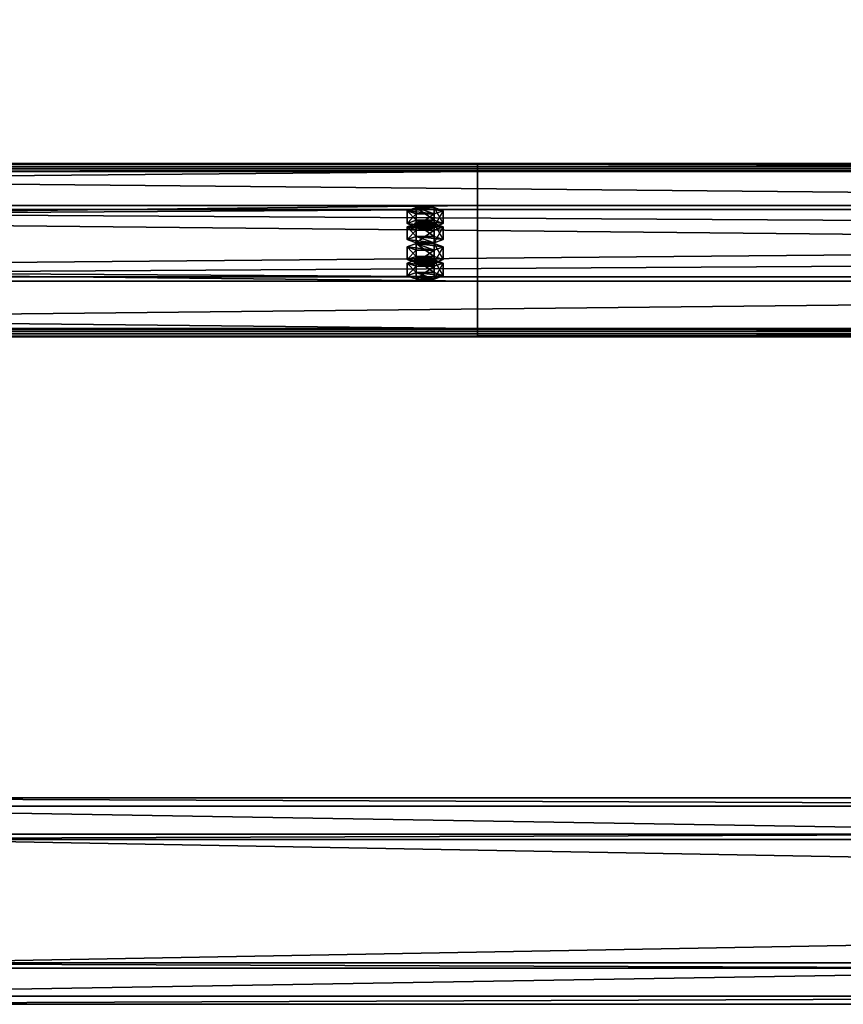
# Model space of a CAD drawing. Header units: millimetres. Extents: x -333 to 67333, y -930 to 39730.
# Tile 893 of 1056: x 5837 to 6310, y 34165 to 34731. Entities that reach past the tile are written whole.
import ezdxf

# ---------------------------------------------------------------- set-up
doc = ezdxf.new("R2010")
doc.units = ezdxf.units.MM
for name, color, linetype in [('13', 7, 'Continuous'), ('5', 7, 'Continuous'), ('8', 7, 'Continuous'), ('95', 7, 'Continuous')]:
    doc.layers.add(name, color=color, linetype=linetype)

msp = doc.modelspace()

# ---------------------------------------------------------------- meshes
at = {"layer": '13', "color": 30}
mesh = msp.add_polyface(dxfattribs=at)
corners = [(-330.01, 34551.68, 4335.28), (-330.01, 34624.07, 4319.89), (6099.99, 34624.07, 4319.89), (6099.99, 34551.68, 4335.28), (-330.01, 34582.9, 4126.22), (6099.99, 34582.9, 4126.22), (-330.01, 34643.55, 4113.33), (6099.99, 34643.55, 4113.33), (-330.01, 34646.25, 4126.05), (6099.99, 34646.25, 4126.05), (-330.01, 34648.2, 4125.63), (6099.99, 34648.2, 4125.63), (-330.01, 34645.09, 4110.96), (6099.99, 34645.09, 4110.96), (-330.01, 34580.53, 4124.68), (6099.99, 34580.53, 4124.68), (-330.01, 34621.69, 4318.35), (6099.99, 34621.69, 4318.35), (-330.01, 34553.22, 4332.91), (6099.99, 34553.22, 4332.91), (-330.01, 34550.52, 4320.19), (6099.99, 34550.52, 4320.19), (-330.01, 34548.56, 4320.61), (6099.99, 34548.56, 4320.61)]
mesh.append_faces([[corners[k] for k in face] for face in [(0, 2, 3, 3), (1, 5, 2, 2), (4, 7, 5, 5), (6, 9, 7, 7), (8, 11, 9, 9), (10, 13, 11, 11), (12, 15, 13, 13), (14, 17, 15, 15), (16, 19, 17, 17), (18, 21, 19, 19), (20, 23, 21, 21), (22, 3, 23, 23), (8, 12, 10, 10), (20, 0, 22, 22), (11, 7, 9, 9), (3, 21, 23, 23)]], dxfattribs={"vtx0": -1, "color": 30})
mesh.append_faces([[corners[k] for k in face] for face in [(12, 6, 14, 14), (14, 1, 16, 16), (16, 0, 18, 18), (18, 0, 20, 20), (2, 19, 3, 3), (19, 2, 17, 17), (17, 2, 15, 15), (15, 5, 13, 13), (21, 3, 19, 19)]], dxfattribs={"vtx0": -1, "vtx1": -1, "color": 30})
mesh.append_faces([[corners[k] for k in face] for face in [(12, 8, 6, 6), (14, 6, 4, 4), (14, 4, 1, 1), (16, 1, 0, 0), (7, 11, 13, 13), (15, 2, 5, 5), (13, 5, 7, 7)]], dxfattribs={"vtx0": -1, "vtx2": -1, "vtx3": -1, "color": 30})
mesh.append_faces([[corners[k] for k in face] for face in [(0, 1, 2, 2), (1, 4, 5, 5), (4, 6, 7, 7), (6, 8, 9, 9), (8, 10, 11, 11), (10, 12, 13, 13), (12, 14, 15, 15), (14, 16, 17, 17), (16, 18, 19, 19), (18, 20, 21, 21), (20, 22, 23, 23), (22, 0, 3, 3)]], dxfattribs={"vtx2": -1, "vtx3": -1, "color": 30})
mesh = msp.add_polyface(dxfattribs=at)
corners = [(4899.99, 34551.68, 4335.28), (4899.99, 34624.07, 4319.89), (11699.99, 34624.07, 4319.89), (11699.99, 34551.68, 4335.28), (4899.99, 34582.9, 4126.22), (11699.99, 34582.9, 4126.22), (4899.99, 34643.55, 4113.33), (11699.99, 34643.55, 4113.33), (4899.99, 34646.25, 4126.05), (11699.99, 34646.25, 4126.05), (4899.99, 34648.2, 4125.63), (11699.99, 34648.2, 4125.63), (4899.99, 34645.09, 4110.96), (11699.99, 34645.09, 4110.96), (4899.99, 34580.53, 4124.68), (11699.99, 34580.53, 4124.68), (4899.99, 34621.69, 4318.35), (11699.99, 34621.69, 4318.35), (4899.99, 34553.22, 4332.91), (11699.99, 34553.22, 4332.91), (4899.99, 34550.52, 4320.19), (11699.99, 34550.52, 4320.19), (4899.99, 34548.56, 4320.61), (11699.99, 34548.56, 4320.61)]
mesh.append_faces([[corners[k] for k in face] for face in [(0, 2, 3, 3), (1, 5, 2, 2), (4, 7, 5, 5), (6, 9, 7, 7), (8, 11, 9, 9), (10, 13, 11, 11), (12, 15, 13, 13), (14, 17, 15, 15), (16, 19, 17, 17), (18, 21, 19, 19), (20, 23, 21, 21), (22, 3, 23, 23), (8, 12, 10, 10), (20, 0, 22, 22), (11, 7, 9, 9), (3, 21, 23, 23)]], dxfattribs={"vtx0": -1, "color": 30})
mesh.append_faces([[corners[k] for k in face] for face in [(12, 6, 14, 14), (14, 1, 16, 16), (16, 0, 18, 18), (18, 0, 20, 20), (2, 19, 3, 3), (19, 2, 17, 17), (17, 2, 15, 15), (15, 5, 13, 13), (21, 3, 19, 19)]], dxfattribs={"vtx0": -1, "vtx1": -1, "color": 30})
mesh.append_faces([[corners[k] for k in face] for face in [(12, 8, 6, 6), (14, 6, 4, 4), (14, 4, 1, 1), (16, 1, 0, 0), (7, 11, 13, 13), (15, 2, 5, 5), (13, 5, 7, 7)]], dxfattribs={"vtx0": -1, "vtx2": -1, "vtx3": -1, "color": 30})
mesh.append_faces([[corners[k] for k in face] for face in [(0, 1, 2, 2), (1, 4, 5, 5), (4, 6, 7, 7), (6, 8, 9, 9), (8, 10, 11, 11), (10, 12, 13, 13), (12, 14, 15, 15), (14, 16, 17, 17), (16, 18, 19, 19), (18, 20, 21, 21), (20, 22, 23, 23), (22, 0, 3, 3)]], dxfattribs={"vtx2": -1, "vtx3": -1, "color": 30})
at = {"layer": '5', "color": 131}
mesh = msp.add_polyface(dxfattribs=at)
corners = [(11010.07, 34259.67, 4064.12), (11010.07, 34169.68, 4083.25), (5590.06, 34169.68, 4083.25), (5590.06, 34259.67, 4064.12), (11010.07, 34188.8, 4173.24), (5590.06, 34188.8, 4173.24), (11010.07, 34278.79, 4154.11), (5590.06, 34278.79, 4154.11), (11010.07, 34262.75, 4059.38), (11010.07, 34283.54, 4157.19), (5590.06, 34283.54, 4157.19), (5590.06, 34262.75, 4059.38), (11010.07, 34185.72, 4177.98), (5590.06, 34185.72, 4177.98), (11010.07, 34164.93, 4080.17), (5590.06, 34164.93, 4080.17)]
mesh.append_faces([[corners[k] for k in face] for face in [(0, 2, 3, 3), (1, 5, 2, 2), (4, 7, 5, 5), (6, 3, 7, 7), (8, 10, 11, 11), (9, 13, 10, 10), (12, 15, 13, 13), (14, 11, 15, 15)]], dxfattribs={"vtx0": -1, "color": 131})
mesh.append_faces([[corners[k] for k in face] for face in [(6, 8, 0, 0), (12, 4, 14, 14), (11, 3, 15, 15), (3, 10, 7, 7), (7, 10, 5, 5), (15, 2, 13, 13), (2, 15, 3, 3), (13, 5, 10, 10)]], dxfattribs={"vtx0": -1, "vtx1": -1, "color": 131})
mesh.append_faces([[corners[k] for k in face] for face in [(9, 6, 4, 4), (6, 9, 8, 8), (0, 8, 14, 14), (4, 12, 9, 9), (14, 4, 1, 1), (14, 1, 0, 0), (3, 11, 10, 10), (13, 2, 5, 5)]], dxfattribs={"vtx0": -1, "vtx2": -1, "vtx3": -1, "color": 131})
mesh.append_faces([[corners[k] for k in face] for face in [(0, 1, 2, 2), (1, 4, 5, 5), (4, 6, 7, 7), (6, 0, 3, 3), (8, 9, 10, 10), (9, 12, 13, 13), (12, 14, 15, 15), (14, 8, 11, 11)]], dxfattribs={"vtx2": -1, "vtx3": -1, "color": 131})
at = {"layer": '8', "color": 253}
mesh = msp.add_polyface(dxfattribs=at)
corners = [(5672.07, 38402.95, 3192.64), (5706.24, 38443.85, 3183.94), (10793.28, 34376.71, 4048.41), (10759.11, 34335.81, 4057.11), (5706.24, 38459.23, 3256.33), (10793.28, 34392.09, 4120.8), (5672.07, 38418.33, 3265.02), (10759.11, 34351.19, 4129.49), (5670.17, 38400.05, 3190.18), (5670.17, 38416.69, 3268.44), (10757.21, 34349.55, 4132.91), (10757.21, 34332.91, 4054.65), (5708.14, 38462.13, 3258.78), (10795.18, 34394.99, 4123.25), (5708.14, 38445.49, 3180.53), (10795.18, 34378.35, 4045)]
mesh.append_faces([[corners[k] for k in face] for face in [(0, 2, 3, 3), (1, 5, 2, 2), (4, 7, 5, 5), (6, 3, 7, 7), (8, 10, 11, 11), (9, 13, 10, 10), (12, 15, 13, 13), (14, 11, 15, 15)]], dxfattribs={"vtx0": -1, "color": 253})
mesh.append_faces([[corners[k] for k in face] for face in [(9, 6, 12, 12), (6, 8, 0, 0), (0, 8, 1, 1), (12, 4, 14, 14), (4, 12, 6, 6), (14, 1, 8, 8), (11, 3, 15, 15), (3, 10, 7, 7), (7, 10, 5, 5), (15, 2, 13, 13), (2, 15, 3, 3), (13, 5, 10, 10)]], dxfattribs={"vtx0": -1, "vtx1": -1, "color": 253})
mesh.append_faces([[corners[k] for k in face] for face in [(6, 9, 8, 8), (14, 4, 1, 1), (3, 11, 10, 10), (13, 2, 5, 5)]], dxfattribs={"vtx0": -1, "vtx2": -1, "vtx3": -1, "color": 253})
mesh.append_faces([[corners[k] for k in face] for face in [(0, 1, 2, 2), (1, 4, 5, 5), (4, 6, 7, 7), (6, 0, 3, 3), (8, 9, 10, 10), (9, 12, 13, 13), (12, 14, 15, 15), (14, 8, 11, 11)]], dxfattribs={"vtx2": -1, "vtx3": -1, "color": 253})
at = {"layer": '95', "color": 20}
mesh = msp.add_polyface(dxfattribs=at)
corners = [(6075.99, 34613.67, 4270.99), (6075.19, 34613.05, 4268.05), (6075.19, 34611.09, 4268.47), (6075.99, 34611.71, 4271.4), (6072.99, 34612.59, 4265.9), (6072.99, 34610.63, 4266.32), (6069.99, 34612.42, 4265.12), (6069.99, 34610.47, 4265.53), (6066.99, 34612.59, 4265.9), (6066.99, 34610.63, 4266.32), (6064.79, 34613.05, 4268.05), (6064.79, 34611.09, 4268.47), (6063.99, 34613.67, 4270.99), (6063.99, 34611.71, 4271.4), (6064.79, 34614.29, 4273.92), (6064.79, 34612.34, 4274.34), (6066.99, 34614.75, 4276.07), (6066.99, 34612.79, 4276.49), (6069.99, 34614.92, 4276.86), (6069.99, 34612.96, 4277.27), (6072.99, 34614.75, 4276.07), (6072.99, 34612.79, 4276.49), (6075.19, 34614.29, 4273.92), (6075.19, 34612.34, 4274.34), (6080.38, 34611.71, 4271.4), (6075.19, 34609.84, 4262.6), (6075.19, 34602.51, 4264.16), (6080.38, 34604.38, 4272.96), (6064.79, 34609.84, 4262.6), (6064.79, 34602.51, 4264.16), (6059.6, 34611.71, 4271.4), (6059.6, 34604.38, 4272.96), (6064.79, 34613.59, 4280.21), (6064.79, 34606.25, 4281.77), (6075.19, 34613.59, 4280.21), (6075.19, 34606.25, 4281.77), (6080.38, 34621.01, 4269.43), (6075.19, 34619.14, 4260.62), (6075.19, 34611.8, 4262.18), (6080.38, 34613.67, 4270.99), (6064.79, 34619.14, 4260.62), (6064.79, 34611.8, 4262.18), (6059.6, 34621.01, 4269.43), (6059.6, 34613.67, 4270.99), (6064.79, 34622.88, 4278.23), (6064.79, 34615.54, 4279.79), (6075.19, 34622.88, 4278.23), (6075.19, 34615.54, 4279.79), (6075.99, 34592.88, 4173.17), (6075.19, 34592.26, 4170.24), (6075.19, 34590.3, 4170.65), (6075.99, 34590.92, 4173.59), (6072.99, 34591.8, 4168.09), (6072.99, 34589.84, 4168.51), (6069.99, 34591.63, 4167.3), (6069.99, 34589.68, 4167.72), (6066.99, 34591.8, 4168.09), (6066.99, 34589.84, 4168.51), (6064.79, 34592.26, 4170.24), (6064.79, 34590.3, 4170.65), (6063.99, 34592.88, 4173.17), (6063.99, 34590.92, 4173.59), (6064.79, 34593.5, 4176.11), (6064.79, 34591.55, 4176.52), (6066.99, 34593.96, 4178.26), (6066.99, 34592, 4178.67), (6069.99, 34594.13, 4179.04), (6069.99, 34592.17, 4179.46), (6072.99, 34593.96, 4178.26), (6072.99, 34592, 4178.67), (6075.19, 34593.5, 4176.11), (6075.19, 34591.55, 4176.52), (6080.38, 34590.92, 4173.59), (6075.19, 34589.05, 4164.78), (6075.19, 34581.72, 4166.34), (6080.38, 34583.59, 4175.15), (6064.79, 34589.05, 4164.78), (6064.79, 34581.72, 4166.34), (6059.6, 34590.92, 4173.59), (6059.6, 34583.59, 4175.15), (6064.79, 34592.79, 4182.39), (6064.79, 34585.46, 4183.95), (6075.19, 34592.79, 4182.39), (6075.19, 34585.46, 4183.95), (6080.38, 34600.22, 4171.61), (6075.19, 34598.34, 4162.81), (6075.19, 34591.01, 4164.37), (6080.38, 34592.88, 4173.17), (6064.79, 34598.34, 4162.81), (6064.79, 34591.01, 4164.37), (6059.6, 34600.22, 4171.61), (6059.6, 34592.88, 4173.17), (6064.79, 34602.09, 4180.42), (6064.79, 34594.75, 4181.98), (6075.19, 34602.09, 4180.42), (6075.19, 34594.75, 4181.98)]
mesh.append_faces([[corners[k] for k in face] for face in [(0, 2, 3, 3), (1, 5, 2, 2), (4, 7, 5, 5), (6, 9, 7, 7), (8, 11, 9, 9), (10, 13, 11, 11), (12, 15, 13, 13), (14, 17, 15, 15), (16, 19, 17, 17), (18, 21, 19, 19), (20, 23, 21, 21), (22, 3, 23, 23), (4, 8, 6, 6), (16, 20, 18, 18), (23, 19, 21, 21), (11, 7, 9, 9), (24, 26, 27, 27), (25, 29, 26, 26), (28, 31, 29, 29), (30, 33, 31, 31), (32, 35, 33, 33), (34, 27, 35, 35), (25, 30, 28, 28), (32, 24, 34, 34), (27, 33, 35, 35), (31, 26, 29, 29), (36, 38, 39, 39), (37, 41, 38, 38), (40, 43, 41, 41), (42, 45, 43, 43), (44, 47, 45, 45), (46, 39, 47, 47), (37, 42, 40, 40), (44, 36, 46, 46), (39, 45, 47, 47), (43, 38, 41, 41), (48, 50, 51, 51), (49, 53, 50, 50), (52, 55, 53, 53), (54, 57, 55, 55), (56, 59, 57, 57), (58, 61, 59, 59), (60, 63, 61, 61), (62, 65, 63, 63), (64, 67, 65, 65), (66, 69, 67, 67), (68, 71, 69, 69), (70, 51, 71, 71), (52, 56, 54, 54), (66, 70, 68, 68), (71, 67, 69, 69), (59, 55, 57, 57), (72, 74, 75, 75), (73, 77, 74, 74), (76, 79, 77, 77), (78, 81, 79, 79), (80, 83, 81, 81), (82, 75, 83, 83), (73, 78, 76, 76), (80, 72, 82, 82), (75, 81, 83, 83), (79, 74, 77, 77), (84, 86, 87, 87), (85, 89, 86, 86), (88, 91, 89, 89), (90, 93, 91, 91), (92, 95, 93, 93), (94, 87, 95, 95), (85, 90, 88, 88), (92, 84, 94, 94), (87, 93, 95, 95), (91, 86, 89, 89)]], dxfattribs={"vtx0": -1, "color": 20})
mesh.append_faces([[corners[k] for k in face] for face in [(8, 4, 10, 10), (10, 1, 12, 12), (12, 1, 14, 14), (14, 22, 16, 16), (19, 23, 17, 17), (17, 3, 15, 15), (15, 2, 13, 13), (13, 5, 11, 11), (30, 24, 32, 32), (33, 26, 31, 31), (42, 37, 44, 44), (45, 38, 43, 43), (56, 52, 58, 58), (58, 52, 60, 60), (60, 49, 62, 62), (62, 70, 64, 64), (64, 70, 66, 66), (67, 71, 65, 65), (65, 51, 63, 63), (63, 50, 61, 61), (61, 53, 59, 59), (78, 73, 80, 80), (81, 74, 79, 79), (90, 85, 92, 92), (93, 86, 91, 91)]], dxfattribs={"vtx0": -1, "vtx1": -1, "color": 20})
mesh.append_faces([[corners[k] for k in face] for face in [(10, 4, 1, 1), (14, 1, 0, 0), (14, 0, 22, 22), (16, 22, 20, 20), (17, 23, 3, 3), (15, 3, 2, 2), (13, 2, 5, 5), (11, 5, 7, 7), (30, 25, 24, 24), (33, 27, 26, 26), (44, 37, 36, 36), (45, 39, 38, 38), (60, 52, 49, 49), (62, 49, 48, 48), (62, 48, 70, 70), (65, 71, 51, 51), (63, 51, 50, 50), (61, 50, 53, 53), (59, 53, 55, 55), (80, 73, 72, 72), (81, 75, 74, 74), (92, 85, 84, 84), (93, 87, 86, 86)]], dxfattribs={"vtx0": -1, "vtx2": -1, "vtx3": -1, "color": 20})
mesh.append_faces([[corners[k] for k in face] for face in [(0, 1, 2, 2), (1, 4, 5, 5), (4, 6, 7, 7), (6, 8, 9, 9), (8, 10, 11, 11), (10, 12, 13, 13), (12, 14, 15, 15), (14, 16, 17, 17), (16, 18, 19, 19), (18, 20, 21, 21), (20, 22, 23, 23), (22, 0, 3, 3), (24, 25, 26, 26), (25, 28, 29, 29), (28, 30, 31, 31), (30, 32, 33, 33), (32, 34, 35, 35), (34, 24, 27, 27), (36, 37, 38, 38), (37, 40, 41, 41), (40, 42, 43, 43), (42, 44, 45, 45), (44, 46, 47, 47), (46, 36, 39, 39), (48, 49, 50, 50), (49, 52, 53, 53), (52, 54, 55, 55), (54, 56, 57, 57), (56, 58, 59, 59), (58, 60, 61, 61), (60, 62, 63, 63), (62, 64, 65, 65), (64, 66, 67, 67), (66, 68, 69, 69), (68, 70, 71, 71), (70, 48, 51, 51), (72, 73, 74, 74), (73, 76, 77, 77), (76, 78, 79, 79), (78, 80, 81, 81), (80, 82, 83, 83), (82, 72, 75, 75), (84, 85, 86, 86), (85, 88, 89, 89), (88, 90, 91, 91), (90, 92, 93, 93), (92, 94, 95, 95), (94, 84, 87, 87)]], dxfattribs={"vtx2": -1, "vtx3": -1, "color": 20})

doc.saveas('drawing.dxf')
